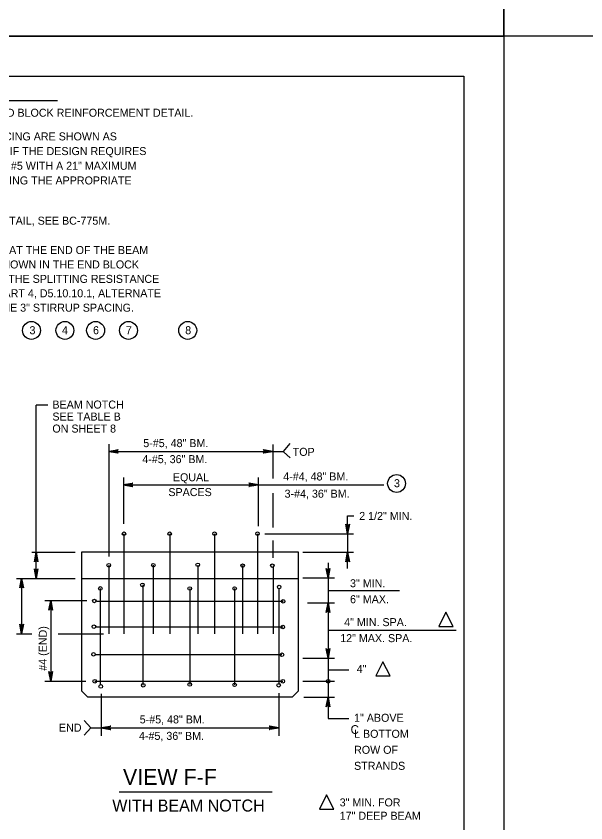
# Model space of a CAD drawing. Extents: x 639331 to 643089, y 299088 to 300975.
# Drawn here: x 642051.2 to 642264.8, y 299386.9 to 299689.2 of the extents above; entities that cross this region are included whole.
import ezdxf

# ---------------------------------------------------------------- set-up
doc = ezdxf.new("R2010")
doc.units = 0
doc.layers.add('1', color=7, linetype='Continuous')
doc.layers.add('PLT-BNDY', color=7, linetype='Continuous')

msp = doc.modelspace()

# ---------------------------------------------------------------- linework, layer by layer
at = {"layer": '1'}
for p, q in [((641433.06, 299666.66), (642219.06, 299666.66)), ((642219.06, 299666.66), (642219.06, 299102.66)), ((642066.63, 299657.37), (641966.53, 299657.37)), ((642063.08, 299543.39), (642058.67, 299543.39)), ((642058.67, 299478.47), (642058.67, 299543.39)), ((642085.89, 299528.74), (642085.89, 299486.68)), ((642147.38, 299528.6), (642147.38, 299515.95)), ((642151.44, 299526.05), (642153.99, 299529.06)), ((642085.89, 299526.05), (642151.44, 299526.05)), ((642151.44, 299525.9), (642153.99, 299523.64)), ((642091.45, 299516.24), (642091.45, 299498.92)), ((642141.97, 299516.24), (642141.97, 299498.1)), ((642091.33, 299513.54), (642189.01, 299513.54)), ((642147.38, 299510.39), (642147.38, 299497.52)), ((642175.49, 299495.21), (642175.49, 299501.88)), ((642175.49, 299501.88), (642177.86, 299501.88)), ((642091.6, 299495.21), (642091.6, 299457.74)), ((642108.74, 299495.21), (642108.74, 299457.74)), ((642125.58, 299495.21), (642125.58, 299457.74)), ((642141.67, 299495.21), (642141.67, 299457.74)), ((642144.44, 299495.21), (642177.71, 299495.21)), ((642175.49, 299495.21), (642175.49, 299488.24)), ((642147.38, 299492.62), (642147.38, 299486.19)), ((642057.02, 299488.24), (642073.26, 299488.24)), ((642157, 299488.24), (642075.66, 299488.24)), ((642075.66, 299488.24), (642075.66, 299436.37)), ((642157, 299436.37), (642157, 299488.24)), ((642158.65, 299488.24), (642177.71, 299488.24)), ((642175.49, 299482.19), (642175.49, 299488.24)), ((642168.14, 299484.32), (642168.14, 299478.47)), ((642085.89, 299483.43), (642085.89, 299457.74)), ((642102.58, 299483.43), (642102.58, 299457.74)), ((642119.26, 299483.43), (642119.26, 299457.74)), ((642125.58, 299483.58), (642125.58, 299482.22)), ((642125.58, 299483.43), (642125.58, 299482.22)), ((642136.1, 299483.28), (642136.1, 299457.74)), ((642147.53, 299483.13), (642147.53, 299457.74)), ((642051.34, 299478.47), (642073.26, 299478.47)), ((642053.21, 299478.47), (642053.21, 299457.74)), ((642075.66, 299478.47), (642157, 299478.47)), ((642158.65, 299478.62), (642170.61, 299478.62)), ((642168.14, 299478.62), (642168.14, 299469.3)), ((642082.73, 299474.71), (642082.73, 299438.77)), ((642098.67, 299476.06), (642098.67, 299438.47)), ((642116.26, 299474.71), (642116.26, 299438.77)), ((642133.1, 299474.71), (642133.1, 299438.62)), ((642149.63, 299474.71), (642149.63, 299438.77)), ((642168.14, 299473.95), (642195, 299473.95)), ((642061.9, 299470.2), (642077.62, 299470.2)), ((642064.14, 299470.2), (642064.14, 299439.98)), ((642081.38, 299469.9), (642151.29, 299469.9)), ((642160.46, 299469.3), (642170.61, 299469.3)), ((642168.14, 299469.3), (642168.14, 299448.25)), ((642080.77, 299460.27), (642151.14, 299460.27)), ((642051.24, 299457.74), (642057.1, 299457.74)), ((642066.89, 299457.74), (642083.94, 299457.74)), ((642168.14, 299459.07), (642216.16, 299459.07)), ((642080.62, 299449.9), (642150.84, 299449.9)), ((642158.65, 299448.55), (642170.61, 299448.55)), ((642168.14, 299448.25), (642168.14, 299439.98)), ((642168.14, 299444.26), (642175.98, 299444.26)), ((642061.9, 299439.98), (642077.32, 299439.98)), ((642080.62, 299439.98), (642151.14, 299439.98)), ((642158.65, 299439.98), (642170.61, 299439.98)), ((642168.14, 299439.98), (642168.14, 299433.96)), ((642168.14, 299439.98), (642168.14, 299433.96)), ((642075.66, 299436.37), (642077.92, 299434.11)), ((642149.63, 299435.47), (642149.63, 299419.46)), ((642154.75, 299434.11), (642157, 299436.37)), ((642077.92, 299434.11), (642154.75, 299434.11)), ((642083.03, 299435.17), (642083.03, 299419.46)), ((642159.11, 299433.96), (642170.61, 299433.96)), ((642168.14, 299434.11), (642168.14, 299426.03)), ((642079.18, 299422.49), (642076.62, 299425.19)), ((642168.14, 299426.03), (642175.98, 299426.03)), ((642079.18, 299422.49), (642076.62, 299419.78)), ((642079.18, 299422.49), (642149.63, 299422.49)), ((642089.85, 299398.54), (642147.23, 299398.54))]:
    msp.add_line(p, q, dxfattribs=at)
for points in [[(642085.89, 299526.05), (642089.47, 299526.72), (642089.34, 299526.63), (642089.2, 299526.53), (642089.13, 299526.41), (642089.06, 299526.29), (642089.03, 299526.17), (642089.01, 299526.05), (642089.03, 299525.93), (642089.06, 299525.81), (642089.13, 299525.69), (642089.2, 299525.57), (642089.34, 299525.47), (642089.47, 299525.38), (642085.89, 299526.05), (642089.34, 299525.47), (642089.2, 299525.57), (642085.89, 299526.05), (642089.13, 299525.69), (642089.06, 299525.81), (642085.89, 299526.05), (642089.03, 299525.93), (642089.01, 299526.05), (642085.89, 299526.05), (642089.03, 299526.17), (642089.06, 299526.29), (642085.89, 299526.05), (642089.13, 299526.41), (642089.2, 299526.53), (642085.89, 299526.05), (642089.34, 299526.63)], [(642085.89, 299526.05), (642089.47, 299526.72), (642089.34, 299526.63), (642089.2, 299526.53), (642089.13, 299526.41), (642089.06, 299526.29), (642089.03, 299526.17), (642089.01, 299526.05), (642089.03, 299525.93), (642089.06, 299525.81), (642089.13, 299525.69), (642089.2, 299525.57), (642089.34, 299525.47), (642089.47, 299525.38), (642085.89, 299526.05), (642089.34, 299525.47), (642089.2, 299525.57), (642085.89, 299526.05), (642089.13, 299525.69), (642089.06, 299525.81), (642085.89, 299526.05), (642089.03, 299525.93), (642089.01, 299526.05), (642085.89, 299526.05), (642089.03, 299526.17), (642089.06, 299526.29), (642085.89, 299526.05), (642089.13, 299526.41), (642089.2, 299526.53), (642085.89, 299526.05), (642089.34, 299526.63)], [(642147.38, 299526.05), (642143.79, 299525.38), (642143.93, 299525.47), (642144.07, 299525.57), (642144.14, 299525.69), (642144.21, 299525.81), (642144.23, 299525.93), (642144.25, 299526.05), (642144.23, 299526.17), (642144.21, 299526.29), (642144.14, 299526.41), (642144.07, 299526.53), (642143.93, 299526.63), (642143.79, 299526.72), (642147.38, 299526.05), (642143.93, 299526.63), (642144.07, 299526.53), (642147.38, 299526.05), (642144.14, 299526.41), (642144.21, 299526.29), (642147.38, 299526.05), (642144.23, 299526.17), (642144.25, 299526.05), (642147.38, 299526.05), (642144.23, 299525.93), (642144.21, 299525.81), (642147.38, 299526.05), (642144.14, 299525.69), (642144.07, 299525.57), (642147.38, 299526.05), (642143.93, 299525.47)], [(642091.33, 299513.54), (642094.92, 299514.21), (642094.78, 299514.11), (642094.64, 299514.02), (642094.57, 299513.9), (642094.5, 299513.78), (642094.48, 299513.66), (642094.46, 299513.54), (642094.48, 299513.41), (642094.5, 299513.29), (642094.57, 299513.17), (642094.64, 299513.05), (642094.78, 299512.96), (642094.92, 299512.86), (642091.33, 299513.54), (642094.78, 299512.96), (642094.64, 299513.05), (642091.33, 299513.54), (642094.57, 299513.17), (642094.5, 299513.29), (642091.33, 299513.54), (642094.48, 299513.41), (642094.46, 299513.54), (642091.33, 299513.54), (642094.48, 299513.66), (642094.5, 299513.78), (642091.33, 299513.54), (642094.57, 299513.9), (642094.64, 299514.02), (642091.33, 299513.54), (642094.78, 299514.11)], [(642141.97, 299513.54), (642138.38, 299512.86), (642138.52, 299512.96), (642138.65, 299513.05), (642138.73, 299513.17), (642138.8, 299513.29), (642138.82, 299513.41), (642138.84, 299513.54), (642138.82, 299513.66), (642138.8, 299513.78), (642138.73, 299513.9), (642138.65, 299514.02), (642138.52, 299514.11), (642138.38, 299514.21), (642141.97, 299513.54), (642138.52, 299514.11), (642138.65, 299514.02), (642141.97, 299513.54), (642138.73, 299513.9), (642138.8, 299513.78), (642141.97, 299513.54), (642138.82, 299513.66), (642138.84, 299513.54), (642141.97, 299513.54), (642138.82, 299513.41), (642138.8, 299513.29), (642141.97, 299513.54), (642138.73, 299513.17), (642138.65, 299513.05), (642141.97, 299513.54), (642138.52, 299512.96)], [(642175.49, 299495.21), (642174.82, 299498.8), (642174.91, 299498.66), (642175.01, 299498.53), (642175.13, 299498.45), (642175.25, 299498.38), (642175.37, 299498.36), (642175.49, 299498.34), (642175.61, 299498.36), (642175.73, 299498.38), (642175.85, 299498.45), (642175.97, 299498.53), (642176.07, 299498.66), (642176.16, 299498.8), (642175.49, 299495.21), (642176.07, 299498.66), (642175.97, 299498.53), (642175.49, 299495.21), (642175.85, 299498.45), (642175.73, 299498.38), (642175.49, 299495.21), (642175.61, 299498.36), (642175.49, 299498.34), (642175.49, 299495.21), (642175.37, 299498.36), (642175.25, 299498.38), (642175.49, 299495.21), (642175.13, 299498.45), (642175.01, 299498.53), (642175.49, 299495.21), (642174.91, 299498.66)], [(642058.67, 299488.24), (642059.35, 299484.65), (642059.25, 299484.79), (642059.15, 299484.93), (642059.03, 299485), (642058.91, 299485.07), (642058.79, 299485.09), (642058.67, 299485.11), (642058.55, 299485.09), (642058.43, 299485.07), (642058.31, 299485), (642058.19, 299484.93), (642058.1, 299484.79), (642058, 299484.65), (642058.67, 299488.24), (642058.1, 299484.79), (642058.19, 299484.93), (642058.67, 299488.24), (642058.31, 299485), (642058.43, 299485.07), (642058.67, 299488.24), (642058.55, 299485.09), (642058.67, 299485.11), (642058.67, 299488.24), (642058.79, 299485.09), (642058.91, 299485.07), (642058.67, 299488.24), (642059.03, 299485), (642059.15, 299484.93), (642058.67, 299488.24), (642059.25, 299484.79)], [(642175.49, 299488.24), (642176.16, 299484.65), (642176.07, 299484.79), (642175.97, 299484.93), (642175.85, 299485), (642175.73, 299485.07), (642175.61, 299485.09), (642175.49, 299485.11), (642175.37, 299485.09), (642175.25, 299485.07), (642175.13, 299485), (642175.01, 299484.93), (642174.91, 299484.79), (642174.82, 299484.65), (642175.49, 299488.24), (642174.91, 299484.79), (642175.01, 299484.93), (642175.49, 299488.24), (642175.13, 299485), (642175.25, 299485.07), (642175.49, 299488.24), (642175.37, 299485.09), (642175.49, 299485.11), (642175.49, 299488.24), (642175.61, 299485.09), (642175.73, 299485.07), (642175.49, 299488.24), (642175.85, 299485), (642175.97, 299484.93), (642175.49, 299488.24), (642176.07, 299484.79)], [(642058.67, 299478.47), (642058, 299482.05), (642058.1, 299481.92), (642058.19, 299481.78), (642058.31, 299481.71), (642058.43, 299481.64), (642058.55, 299481.61), (642058.67, 299481.59), (642058.79, 299481.61), (642058.91, 299481.64), (642059.03, 299481.71), (642059.15, 299481.78), (642059.25, 299481.92), (642059.35, 299482.05), (642058.67, 299478.47), (642059.25, 299481.92), (642059.15, 299481.78), (642058.67, 299478.47), (642059.03, 299481.71), (642058.91, 299481.64), (642058.67, 299478.47), (642058.79, 299481.61), (642058.67, 299481.59), (642058.67, 299478.47), (642058.55, 299481.61), (642058.43, 299481.64), (642058.67, 299478.47), (642058.31, 299481.71), (642058.19, 299481.78), (642058.67, 299478.47), (642058.1, 299481.92)], [(642168.14, 299478.62), (642167.47, 299482.2), (642167.57, 299482.07), (642167.66, 299481.93), (642167.78, 299481.86), (642167.9, 299481.79), (642168.02, 299481.76), (642168.14, 299481.74), (642168.27, 299481.76), (642168.39, 299481.79), (642168.51, 299481.86), (642168.63, 299481.93), (642168.72, 299482.07), (642168.82, 299482.2), (642168.14, 299478.62), (642168.72, 299482.07), (642168.63, 299481.93), (642168.14, 299478.62), (642168.51, 299481.86), (642168.39, 299481.79), (642168.14, 299478.62), (642168.27, 299481.76), (642168.14, 299481.74), (642168.14, 299478.62), (642168.02, 299481.76), (642167.9, 299481.79), (642168.14, 299478.62), (642167.78, 299481.86), (642167.66, 299481.93), (642168.14, 299478.62), (642167.57, 299482.07)], [(642053.21, 299478.47), (642053.88, 299474.88), (642053.78, 299475.02), (642053.69, 299475.15), (642053.57, 299475.23), (642053.45, 299475.3), (642053.33, 299475.32), (642053.21, 299475.34), (642053.09, 299475.32), (642052.97, 299475.3), (642052.85, 299475.23), (642052.73, 299475.15), (642052.63, 299475.02), (642052.53, 299474.88), (642053.21, 299478.47), (642052.63, 299475.02), (642052.73, 299475.15), (642053.21, 299478.47), (642052.85, 299475.23), (642052.97, 299475.3), (642053.21, 299478.47), (642053.09, 299475.32), (642053.21, 299475.34), (642053.21, 299478.47), (642053.33, 299475.32), (642053.45, 299475.3), (642053.21, 299478.47), (642053.57, 299475.23), (642053.69, 299475.15), (642053.21, 299478.47), (642053.78, 299475.02)], [(642064.14, 299470.2), (642064.81, 299466.61), (642064.71, 299466.75), (642064.62, 299466.89), (642064.5, 299466.96), (642064.38, 299467.03), (642064.26, 299467.05), (642064.14, 299467.07), (642064.02, 299467.05), (642063.9, 299467.03), (642063.78, 299466.96), (642063.66, 299466.89), (642063.56, 299466.75), (642063.46, 299466.61), (642064.14, 299470.2), (642063.56, 299466.75), (642063.66, 299466.89), (642064.14, 299470.2), (642063.78, 299466.96), (642063.9, 299467.03), (642064.14, 299470.2), (642064.02, 299467.05), (642064.14, 299467.07), (642064.14, 299470.2), (642064.26, 299467.05), (642064.38, 299467.03), (642064.14, 299470.2), (642064.5, 299466.96), (642064.62, 299466.89), (642064.14, 299470.2), (642064.71, 299466.75)], [(642168.14, 299469.3), (642168.82, 299465.71), (642168.72, 299465.85), (642168.63, 299465.98), (642168.51, 299466.05), (642168.39, 299466.13), (642168.27, 299466.15), (642168.14, 299466.17), (642168.02, 299466.15), (642167.9, 299466.13), (642167.78, 299466.05), (642167.66, 299465.98), (642167.57, 299465.85), (642167.47, 299465.71), (642168.14, 299469.3), (642167.57, 299465.85), (642167.66, 299465.98), (642168.14, 299469.3), (642167.78, 299466.05), (642167.9, 299466.13), (642168.14, 299469.3), (642168.02, 299466.15), (642168.14, 299466.17), (642168.14, 299469.3), (642168.27, 299466.15), (642168.39, 299466.13), (642168.14, 299469.3), (642168.51, 299466.05), (642168.63, 299465.98), (642168.14, 299469.3), (642168.72, 299465.85)], [(642053.21, 299457.74), (642052.53, 299461.33), (642052.63, 299461.19), (642052.73, 299461.05), (642052.85, 299460.98), (642052.97, 299460.91), (642053.09, 299460.89), (642053.21, 299460.87), (642053.33, 299460.89), (642053.45, 299460.91), (642053.57, 299460.98), (642053.69, 299461.05), (642053.78, 299461.19), (642053.88, 299461.33), (642053.21, 299457.74), (642053.78, 299461.19), (642053.69, 299461.05), (642053.21, 299457.74), (642053.57, 299460.98), (642053.45, 299460.91), (642053.21, 299457.74), (642053.33, 299460.89), (642053.21, 299460.87), (642053.21, 299457.74), (642053.09, 299460.89), (642052.97, 299460.91), (642053.21, 299457.74), (642052.85, 299460.98), (642052.73, 299461.05), (642053.21, 299457.74), (642052.63, 299461.19)], [(642168.14, 299448.55), (642167.47, 299452.14), (642167.57, 299452), (642167.66, 299451.86), (642167.78, 299451.79), (642167.9, 299451.72), (642168.02, 299451.7), (642168.14, 299451.67), (642168.27, 299451.7), (642168.39, 299451.72), (642168.51, 299451.79), (642168.63, 299451.86), (642168.72, 299452), (642168.82, 299452.14), (642168.14, 299448.55), (642168.72, 299452), (642168.63, 299451.86), (642168.14, 299448.55), (642168.51, 299451.79), (642168.39, 299451.72), (642168.14, 299448.55), (642168.27, 299451.7), (642168.14, 299451.67), (642168.14, 299448.55), (642168.02, 299451.7), (642167.9, 299451.72), (642168.14, 299448.55), (642167.78, 299451.79), (642167.66, 299451.86), (642168.14, 299448.55), (642167.57, 299452)], [(642064.14, 299439.98), (642063.46, 299443.57), (642063.56, 299443.43), (642063.66, 299443.29), (642063.78, 299443.22), (642063.9, 299443.15), (642064.02, 299443.13), (642064.14, 299443.1), (642064.26, 299443.13), (642064.38, 299443.15), (642064.5, 299443.22), (642064.62, 299443.29), (642064.71, 299443.43), (642064.81, 299443.57), (642064.14, 299439.98), (642064.71, 299443.43), (642064.62, 299443.29), (642064.14, 299439.98), (642064.5, 299443.22), (642064.38, 299443.15), (642064.14, 299439.98), (642064.26, 299443.13), (642064.14, 299443.1), (642064.14, 299439.98), (642064.02, 299443.13), (642063.9, 299443.15), (642064.14, 299439.98), (642063.78, 299443.22), (642063.66, 299443.29), (642064.14, 299439.98), (642063.56, 299443.43)], [(642168.14, 299433.96), (642168.82, 299430.38), (642168.72, 299430.51), (642168.63, 299430.65), (642168.51, 299430.72), (642168.39, 299430.79), (642168.27, 299430.82), (642168.14, 299430.84), (642168.02, 299430.82), (642167.9, 299430.79), (642167.78, 299430.72), (642167.66, 299430.65), (642167.57, 299430.51), (642167.47, 299430.38), (642168.14, 299433.96), (642167.57, 299430.51), (642167.66, 299430.65), (642168.14, 299433.96), (642167.78, 299430.72), (642167.9, 299430.79), (642168.14, 299433.96), (642168.02, 299430.82), (642168.14, 299430.84), (642168.14, 299433.96), (642168.27, 299430.82), (642168.39, 299430.79), (642168.14, 299433.96), (642168.51, 299430.72), (642168.63, 299430.65), (642168.14, 299433.96), (642168.72, 299430.51)], [(642083.03, 299422.49), (642086.62, 299423.16), (642086.48, 299423.07), (642086.34, 299422.97), (642086.27, 299422.85), (642086.2, 299422.73), (642086.18, 299422.61), (642086.16, 299422.49), (642086.18, 299422.37), (642086.2, 299422.25), (642086.27, 299422.13), (642086.34, 299422.01), (642086.48, 299421.91), (642086.62, 299421.82), (642083.03, 299422.49), (642086.48, 299421.91), (642086.34, 299422.01), (642083.03, 299422.49), (642086.27, 299422.13), (642086.2, 299422.25), (642083.03, 299422.49), (642086.18, 299422.37), (642086.16, 299422.49), (642083.03, 299422.49), (642086.18, 299422.61), (642086.2, 299422.73), (642083.03, 299422.49), (642086.27, 299422.85), (642086.34, 299422.97), (642083.03, 299422.49), (642086.48, 299423.07)], [(642149.63, 299422.49), (642146.05, 299421.82), (642146.18, 299421.91), (642146.32, 299422.01), (642146.39, 299422.13), (642146.46, 299422.25), (642146.49, 299422.37), (642146.51, 299422.49), (642146.49, 299422.61), (642146.46, 299422.73), (642146.39, 299422.85), (642146.32, 299422.97), (642146.18, 299423.07), (642146.05, 299423.16), (642149.63, 299422.49), (642146.18, 299423.07), (642146.32, 299422.97), (642149.63, 299422.49), (642146.39, 299422.85), (642146.46, 299422.73), (642149.63, 299422.49), (642146.49, 299422.61), (642146.51, 299422.49), (642149.63, 299422.49), (642146.49, 299422.37), (642146.46, 299422.25), (642149.63, 299422.49), (642146.39, 299422.13), (642146.32, 299422.01), (642149.63, 299422.49), (642146.18, 299421.91)]]:
    msp.add_lwpolyline(points, dxfattribs=at)
for points in [[(642209.67, 299460.5), (642215.02, 299460.5), (642212.35, 299465.85)], [(642186.03, 299441.91), (642191.38, 299441.91), (642188.7, 299447.25)], [(642164.9, 299391.97), (642170.25, 299391.97), (642167.58, 299397.32)]]:
    msp.add_lwpolyline(points, close=True, dxfattribs=at)
for centre, radius in [((642056.91, 299571.39), 3.35), ((642069.45, 299571.39), 3.35), ((642080.96, 299571.39), 3.35), ((642093.29, 299571.39), 3.35), ((642115.52, 299571.39), 3.35), ((642193.84, 299514.03), 3.35), ((642091.6, 299495.21), 0.672), ((642108.74, 299495.21), 0.672), ((642125.58, 299495.21), 0.672), ((642141.67, 299495.21), 0.672), ((642085.9, 299483.39), 0.672), ((642102.59, 299483.39), 0.672), ((642119.27, 299483.54), 0.672), ((642136.11, 299483.24), 0.672), ((642147.24, 299483.24), 0.672), ((642082.73, 299474.71), 0.672), ((642098.53, 299476.02), 0.672), ((642116.27, 299474.67), 0.672), ((642133.11, 299474.67), 0.672), ((642149.8, 299475.27), 0.672), ((642080.49, 299470.01), 0.672), ((642151.3, 299469.86), 0.672), ((642080.33, 299460.39), 0.672), ((642151.15, 299460.24), 0.672), ((642080.18, 299450.01), 0.672), ((642150.85, 299449.86), 0.672), ((642080.64, 299439.94), 0.672), ((642082.89, 299437.98), 0.672), ((642098.83, 299438.44), 0.672), ((642116.27, 299438.74), 0.672), ((642133.11, 299438.59), 0.672), ((642149.64, 299438.44), 0.672), ((642151.15, 299439.94), 0.672), ((642168.16, 299439.94), 0.672)]:
    msp.add_circle(centre, radius, dxfattribs=at)
at = {"layer": 'PLT-BNDY'}
for points in [[(641393.06, 300275.66), (642234.06, 300275.66), (642234.06, 299681.66), (641393.06, 299681.66)], [(642234.06, 300275.66), (643075.06, 300275.66), (643075.06, 299681.66), (642234.06, 299681.66)], [(641393.06, 299681.66), (642234.06, 299681.66), (642234.06, 299087.66), (641393.06, 299087.66)]]:
    msp.add_lwpolyline(points, close=True, dxfattribs=at)

# ---------------------------------------------------------------- texts
at = {"layer": '1'}
for s, height, p in [('1.  SEE THIS SHEET FOR ALTERNATE END BLOCK REINFORCEMENT DETAIL.', 3, (641968.28, 299651.46)), ('2.  #4 BARS, A1, WITH 21" MAXIMUM SPACING ARE SHOWN AS', 3, (641968.28, 299642.59)), ('    INTERFACE SHEAR REINFORCEMENT. IF THE DESIGN REQUIRES', 3, (641968.28, 299637.09)), ('    A GREATER SHEAR REINFORCEMENT, #5 WITH A 21" MAXIMUM', 3, (641968.28, 299631.59)), ('    SPACING BARS MAY BE USED INDICATING THE APPROPRIATE', 3, (641968.28, 299626.09)), ('3.  FOR TYPICAL CORNER BLOCKOUT DETAIL, SEE BC-775M.', 3, (641968.28, 299611.01)), ('4.  IF THE 3" SPACING OF THE STIRRUPS AT THE END OF THE BEAM', 3, (641967.97, 299600.01)), ('    IS REQUIRED TO GO BEYOND THAT SHOWN IN THE END BLOCK', 3, (641967.97, 299594.61)), ('    REINFORCEMENT DETAIL TO SATISFY THE SPLITTING RESISTANCE', 3, (641967.97, 299589.21)), ('    REQUIREMENT IN DESIGN MANUAL, PART 4, D5.10.10.1, ALTERNATE', 3, (641967.97, 299583.81)), ('    A1 AND A2 WITH A3 TO THE END OF THE 3" STIRRUP SPACING.', 3, (641967.97, 299578.41)), ('3', 3, (642056.17, 299569.96)), ('4', 3, (642068.33, 299569.96)), ('6', 3, (642080, 299569.96)), ('7', 3, (642092.3, 299569.96)), ('8', 3, (642114.57, 299569.96)), ('BEAM NOTCH', 3, (642064.76, 299542.11)), ('SEE TABLE B', 3, (642064.76, 299537.61)), ('ON SHEET 8', 3, (642064.76, 299533.11)), ('5-#5, 48" BM.', 3, (642098.85, 299527.66)), ('TOP', 3, (642154.89, 299524.39)), ('4-#5, 36" BM.', 3, (642098.48, 299521.65)), ('EQUAL', 3, (642109.94, 299514.86)), ('4-#4, 48" BM.', 3, (642151.34, 299515.17)), ('3', 3, (642192.87, 299512.64)), ('SPACES', 3, (642108.25, 299509.31)), ('3-#4, 36" BM.', 3, (642151.84, 299508.71)), ('2 1/2" MIN.', 3, (642179.83, 299500.37)), ('3" MIN.', 3, (642176.39, 299475.16)), ('6" MAX.', 3, (642176.39, 299469.16)), ('4" MIN. SPA.', 3, (642174.2, 299460.58)), ('12" MAX. SPA.', 3, (642172.7, 299454.58)), ('4"', 3, (642178.89, 299443.03)), ('5-#5, 48" BM.', 3, (642097.51, 299424.13)), ('1" ABOVE', 3, (642177.9, 299424.74)), ('END', 3, (642067.21, 299421.04)), ('C', 3.25, (642176.59, 299420.21)), ('4-#5, 36" BM.', 3, (642097.24, 299417.96)), ('L BOTTOM', 3, (642177.9, 299418.74)), ('ROW OF', 3, (642177.9, 299412.74)), ('STRANDS', 3, (642177.9, 299406.74)), (' VIEW F-F', 6, (642088.99, 299401.08)), ('WITH BEAM NOTCH', 4.5, (642087.22, 299391.1)), ('3" MIN. FOR', 3, (642172.51, 299393.03)), ('17" DEEP BEAM', 3, (642172.51, 299388.03))]:
    msp.add_text(s, height=height, dxfattribs=at).set_placement(p)
msp.add_text('#4 (END)', height=3, rotation=90, dxfattribs=at).set_placement((642062.67, 299443.86))

doc.saveas('drawing.dxf')
